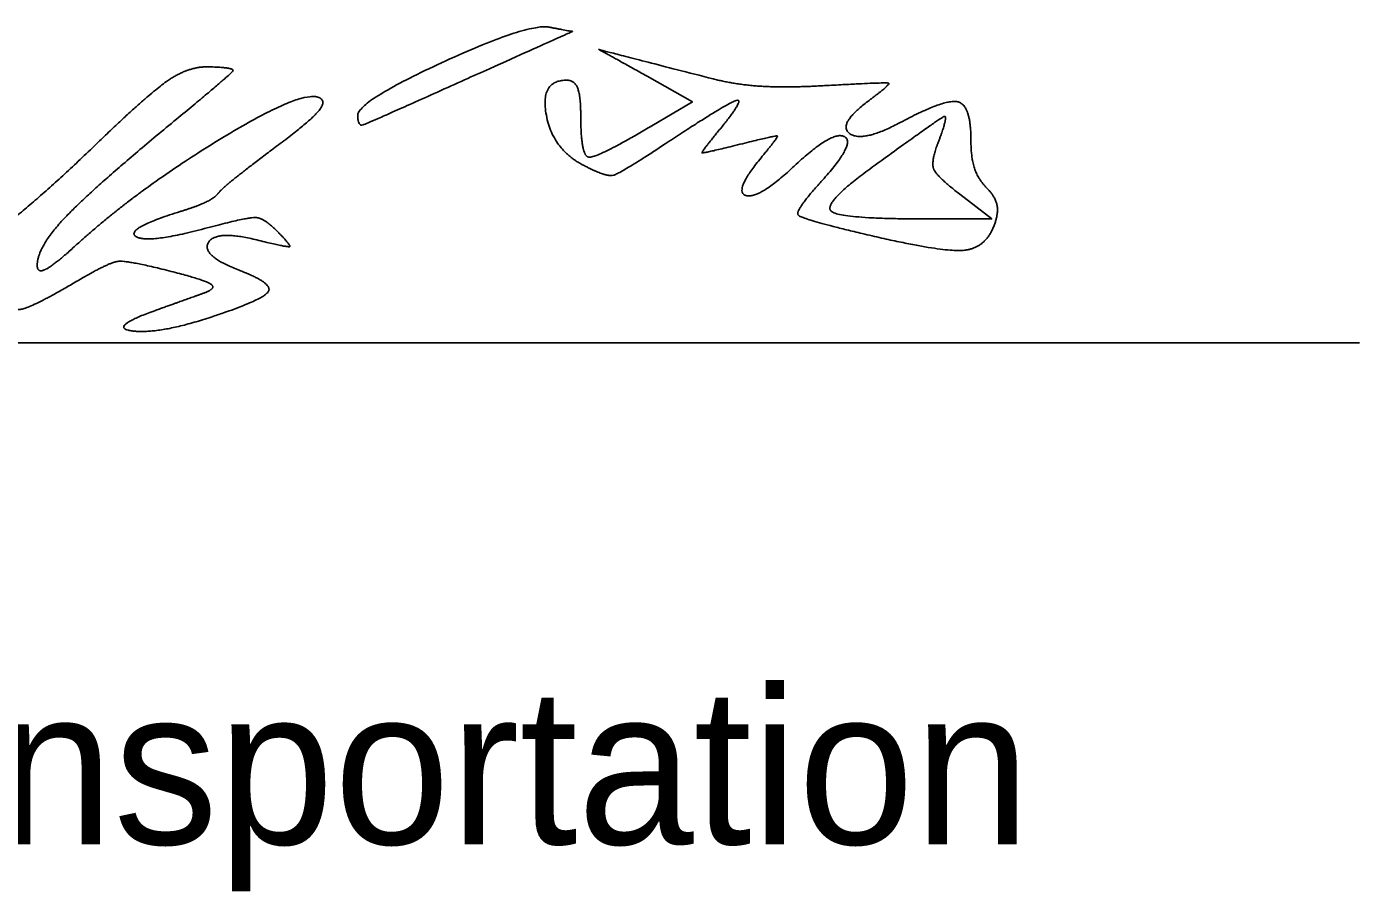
# Model space of a CAD drawing. Extents: x -8.2 to 34, y 0 to 22.
# Drawn here: x 27.305 to 28.5, y 5.404 to 6.18 of the extents above; entities that cross this region are included whole.
import ezdxf

# ---------------------------------------------------------------- set-up
doc = ezdxf.new("R2010")
doc.units = 0
doc.layers.add('SH_Data', color=7, linetype='Continuous')
doc.layers.add('SH_Text', color=7, linetype='Continuous')

msp = doc.modelspace()

# ---------------------------------------------------------------- linework, layer by layer
at = {"layer": 'SH_Data'}
msp.add_line((25, 5.8962), (28.5, 5.8962), dxfattribs=at)
at = {"layer": 'SH_Text'}
for p, q in [((27.6016, 6.1004), (27.6016, 6.1004)), ((28.0541, 5.9942), (28.0541, 5.9942))]:
    msp.add_line(p, q, dxfattribs=at)
for points in [[(27.8654, 6.0908), (27.9018, 6.1123), (27.8611, 6.1353)], [(28.1141, 6.0073), (28.1703, 6.0074), (28.1416, 6.0295)]]:
    msp.add_lwpolyline(points, dxfattribs=at)
for points in [[(27.6016, 6.1004), (27.6016, 6.1128), (27.7544, 6.1831), (27.7733, 6.1794)], [(27.7733, 6.1794), (27.794, 6.1754), (27.7948, 6.1758), (27.6731, 6.1212)], [(27.8611, 6.1353), (27.8182, 6.1594), (27.8173, 6.1594), (27.9203, 6.133)], [(27.3672, 6.0746), (27.4124, 6.1184), (27.4496, 6.1441), (27.4672, 6.1438)], [(27.4672, 6.1438), (27.4915, 6.1433), (27.4877, 6.1369), (27.4391, 6.0969)], [(27.9203, 6.133), (27.941, 6.1277), (27.986, 6.125), (28.0203, 6.1269)], [(27.6731, 6.1212), (27.6106, 6.093), (27.6016, 6.0904), (27.6016, 6.1004)], [(27.8026, 6.0563), (27.7761, 6.0705), (27.7651, 6.1318), (27.7891, 6.1318)], [(27.7891, 6.1318), (27.796, 6.1318), (27.8016, 6.1178), (27.8016, 6.1006)], [(28.0203, 6.1269), (28.0752, 6.13), (28.0801, 6.1284), (28.0602, 6.1136)], [(27.3485, 5.9834), (27.4021, 6.0323), (27.549, 6.1223), (27.5659, 6.1166)], [(27.5659, 6.1166), (27.5743, 6.1138), (27.5591, 6.0951), (27.532, 6.0749)], [(27.925, 6.086), (27.9494, 6.1156), (27.9336, 6.1118), (27.8773, 6.0746)], [(28.0602, 6.1136), (28.0314, 6.0921), (28.0543, 6.0757), (28.088, 6.0937)], [(28.088, 6.0937), (28.1282, 6.1153), (28.1516, 6.1095), (28.1516, 6.0781)], [(27.4391, 6.0969), (27.3651, 6.0359), (27.3141, 5.9824), (27.3141, 5.9657)], [(27.8016, 6.1006), (27.8016, 6.0638), (27.8159, 6.0616), (27.8654, 6.0908)], [(28.1219, 6.075), (28.1317, 6.1008), (28.1235, 6.0977), (28.0609, 6.0521)], [(27.9444, 6.0743), (27.9113, 6.066), (27.9095, 6.0672), (27.925, 6.086)], [(27.2016, 5.9678), (27.2016, 5.945), (27.2969, 6.0064), (27.3672, 6.0746)], [(27.532, 6.0749), (27.505, 6.0547), (27.48, 6.0347), (27.4766, 6.0305)], [(27.8773, 6.0746), (27.8373, 6.0481), (27.824, 6.0448), (27.8026, 6.0563)], [(27.9645, 6.0636), (27.9791, 6.0812), (27.9768, 6.0824), (27.9444, 6.0743)], [(28.0184, 6.0421), (28.0489, 6.0758), (28.0272, 6.0867), (27.9932, 6.0548)], [(28.1416, 6.0295), (28.1212, 6.0452), (28.1155, 6.0584), (28.1219, 6.075)], [(28.1516, 6.0781), (28.1516, 6.0623), (28.158, 6.043), (28.1657, 6.0352)], [(27.9932, 6.0548), (27.9613, 6.0248), (27.9382, 6.0319), (27.9645, 6.0636)], [(28.0609, 6.0521), (28.0182, 6.021), (28.0347, 6.0072), (28.1141, 6.0073)], [(28.0541, 5.9942), (27.9994, 6.0071), (27.9936, 6.0148), (28.0184, 6.0421)], [(27.4766, 6.0305), (27.4732, 6.0262), (27.4577, 6.0187), (27.4422, 6.0139)], [(28.1657, 6.0352), (28.1735, 6.0274), (28.1765, 6.0122), (28.1724, 6.0014)], [(27.4422, 6.0139), (27.3927, 5.9985), (27.4122, 5.9848), (27.464, 5.9986)], [(27.464, 5.9986), (27.5024, 6.0089), (27.5176, 6.0083), (27.5296, 5.996)], [(28.1724, 6.0014), (28.1643, 5.9803), (28.1231, 5.9778), (28.0541, 5.9942)], [(27.511, 5.9885), (27.4742, 5.9976), (27.461, 5.9745), (27.4953, 5.9613)], [(27.5296, 5.996), (27.5423, 5.9831), (27.5388, 5.9817), (27.511, 5.9885)], [(27.3141, 5.9657), (27.3141, 5.9582), (27.3296, 5.9662), (27.3485, 5.9834)], [(27.4342, 5.9603), (27.3954, 5.9701), (27.3786, 5.9685), (27.351, 5.9522)], [(27.351, 5.9522), (27.306, 5.9256), (27.2891, 5.9265), (27.2891, 5.9553)], [(27.4641, 5.941), (27.4755, 5.9452), (27.4638, 5.9527), (27.4342, 5.9603)], [(27.4953, 5.9613), (27.5259, 5.9496), (27.517, 5.9347), (27.4702, 5.9193)], [(27.4203, 5.9253), (27.4341, 5.9302), (27.4538, 5.9373), (27.4641, 5.941)], [(27.4702, 5.9193), (27.4236, 5.9039), (27.3763, 5.9096), (27.4203, 5.9253)]]:
    msp.add_open_spline(points, degree=2, dxfattribs=at)

# ---------------------------------------------------------------- texts
msp.add_text('Director, Department of Transportation', height=0.14, dxfattribs=at).set_placement((25, 5.4462))

doc.saveas('drawing.dxf')
